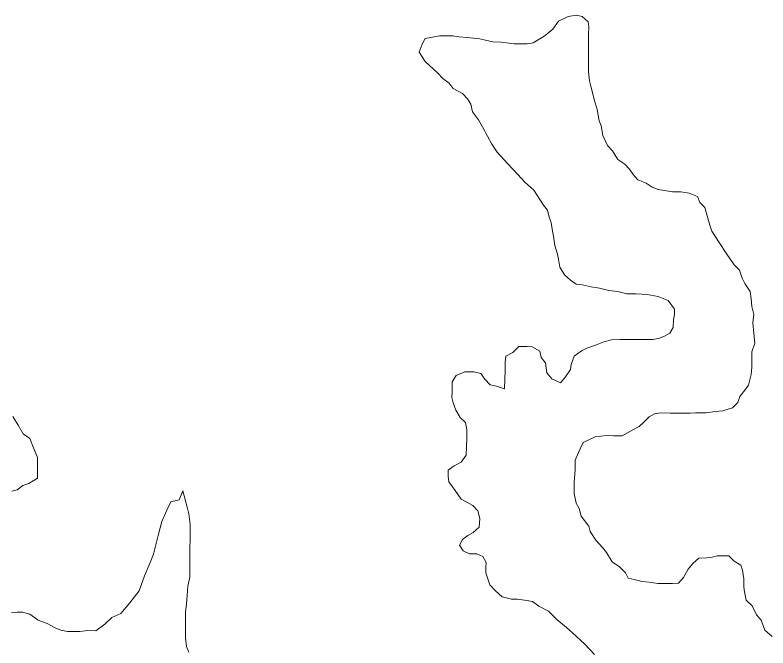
# Model space of a CAD drawing. Extents: x 553962 to 842807, y 8883888 to 9032388.
# Drawn here: x 801572.4 to 801861, y 9015858 to 9016100.5 of the extents above; entities that cross this region are included whole.
import ezdxf

# ---------------------------------------------------------------- set-up
doc = ezdxf.new("R2010")
doc.units = 0
doc.header["$LTSCALE"] = 150
doc.layers.add('60', color=7, linetype='Continuous', lineweight=53)

msp = doc.modelspace()

# ---------------------------------------------------------------- linework, layer by layer
at = {"layer": '60', "lineweight": 13}
for points in [[(801789.8, 9016100), (801787.6, 9016100.5), (801784.4, 9016100), (801780.7, 9016098.1), (801778.6, 9016095.1), (801775.7, 9016092.7), (801772.9, 9016091), (801771, 9016089.9), (801768.8, 9016089.5), (801765.8, 9016089.5), (801763.8, 9016089.5), (801760.8, 9016089.8), (801758.6, 9016090.1), (801755.6, 9016090.3), (801752.8, 9016090.9), (801750.6, 9016091.4), (801748.1, 9016091.7), (801745.8, 9016091.9), (801742.6, 9016092.2), (801740.3, 9016092.5), (801738.3, 9016092.5), (801735.1, 9016092.5), (801733.1, 9016092.2), (801729.6, 9016091.5), (801728.5, 9016089.4), (801728.5, 9016089.4)], [(801789.8, 9016100), (801787.6, 9016100.5), (801784.4, 9016100), (801780.7, 9016098.1), (801778.6, 9016095.1), (801775.7, 9016092.7), (801772.9, 9016091), (801771, 9016089.9), (801768.8, 9016089.5), (801765.8, 9016089.5), (801763.8, 9016089.5), (801760.8, 9016089.8), (801758.6, 9016090.1), (801755.6, 9016090.3), (801752.8, 9016090.9), (801750.6, 9016091.4), (801748.1, 9016091.7), (801745.8, 9016091.9), (801742.6, 9016092.2), (801740.3, 9016092.5), (801738.3, 9016092.5), (801735.1, 9016092.5), (801733.1, 9016092.2), (801729.6, 9016091.5), (801728.5, 9016089.4), (801728.5, 9016089.4)], [(801792.2, 9016078.8), (801792.2, 9016080.8), (801792.3, 9016083.8), (801792.3, 9016086.3), (801792.3, 9016088.6), (801792.3, 9016090.8), (801792.3, 9016093.1), (801792.4, 9016095.9), (801792.1, 9016097.9), (801789.8, 9016100)], [(801792.2, 9016078.8), (801792.2, 9016080.8), (801792.3, 9016083.8), (801792.3, 9016086.3), (801792.3, 9016088.6), (801792.3, 9016090.8), (801792.3, 9016093.1), (801792.4, 9016095.9), (801792.1, 9016097.9), (801789.8, 9016100)], [(801728.5, 9016089.4), (801727.3, 9016086.3), (801729.6, 9016082.7), (801734.5, 9016078.2), (801736.4, 9016076.2), (801738.9, 9016074.4), (801740.4, 9016072.4), (801743.9, 9016070.4), (801745.9, 9016068.4), (801747.1, 9016066.4), (801747.8, 9016063.4), (801750.1, 9016060.3), (801751.6, 9016057.6), (801753.5, 9016054.1), (801755.2, 9016051), (801757.2, 9016048), (801761.3, 9016043.5), (801765.2, 9016039.4), (801767.9, 9016036.4), (801771.3, 9016033.4), (801775, 9016027.7), (801776.5, 9016025.7), (801777.2, 9016023), (801778, 9016021), (801778.4, 9016017.7), (801778.9, 9016015.7), (801779.4, 9016012.2), (801780.4, 9016008.9), (801780.8, 9016006.9), (801781.3, 9016003.9), (801783.1, 9016000.9), (801785.3, 9015998.9), (801787.5, 9015997.4), (801789.8, 9015997.1), (801793.3, 9015996.3), (801796.5, 9015995.8), (801800, 9015995), (801803.5, 9015994.5), (801807, 9015993.7), (801810.5, 9015993.7), (801814.8, 9015993.4), (801819, 9015992.7), (801822.8, 9015991.1), (801825.2, 9015987.8), (801825.2, 9015985.8), (801824.9, 9015983.8), (801824.7, 9015980.8), (801823.4, 9015978.6), (801821.4, 9015977.4), (801819.1, 9015976.6), (801816.9, 9015976.1), (801814.4, 9015976.2), (801810.9, 9015976.2), (801807.4, 9015976.2), (801804.4, 9015976.2), (801801.1, 9015976), (801798.1, 9015975.3), (801794.9, 9015974), (801791.6, 9015972.8), (801789.6, 9015971.8), (801786.8, 9015969.8), (801785.6, 9015966.6), (801785.3, 9015964.6), (801783.5, 9015961.8), (801781.5, 9015959.6), (801778.2, 9015961.1), (801776.3, 9015963.4), (801775.8, 9015967.2), (801774.1, 9015969.2), (801773.6, 9015971.7), (801770.6, 9015973.4), (801768.6, 9015973.5), (801765.6, 9015973.5), (801763.3, 9015971.2), (801760.6, 9015969.8), (801760.3, 9015967.5), (801760.3, 9015964.2), (801760.2, 9015961), (801760, 9015957.2), (801757, 9015958.3), (801754.5, 9015958.8), (801752.5, 9015961), (801751, 9015963.1), (801748.3, 9015963.8), (801744.8, 9015963.8), (801741.5, 9015962.4), (801740, 9015959.9), (801740, 9015956.1), (801739.9, 9015953.9), (801740.4, 9015951.9), (801741.4, 9015949.1), (801743.1, 9015946.3), (801745.1, 9015944.3), (801745.6, 9015941.6), (801745.6, 9015938.3), (801745.5, 9015935.1), (801745.3, 9015931.8), (801743.5, 9015929.1), (801740.7, 9015927.8), (801738.5, 9015926.1), (801738.5, 9015923.8)], [(801728.5, 9016089.4), (801727.3, 9016086.3), (801729.6, 9016082.7), (801734.5, 9016078.2), (801736.4, 9016076.2), (801738.9, 9016074.4), (801740.4, 9016072.4), (801743.9, 9016070.4), (801745.9, 9016068.4), (801747.1, 9016066.4), (801747.8, 9016063.4), (801750.1, 9016060.3), (801751.6, 9016057.6), (801753.5, 9016054.1), (801755.2, 9016051), (801757.2, 9016048), (801761.3, 9016043.5), (801765.2, 9016039.4), (801767.9, 9016036.4), (801771.3, 9016033.4), (801775, 9016027.7), (801776.5, 9016025.7), (801777.2, 9016023), (801778, 9016021), (801778.4, 9016017.7), (801778.9, 9016015.7), (801779.4, 9016012.2), (801780.4, 9016008.9), (801780.8, 9016006.9), (801781.3, 9016003.9), (801783.1, 9016000.9), (801785.3, 9015998.9), (801787.5, 9015997.4), (801789.8, 9015997.1), (801793.3, 9015996.3), (801796.5, 9015995.8), (801800, 9015995), (801803.5, 9015994.5), (801807, 9015993.7), (801810.5, 9015993.7), (801814.8, 9015993.4), (801819, 9015992.7), (801822.8, 9015991.1), (801825.2, 9015987.8), (801825.2, 9015985.8), (801824.9, 9015983.8), (801824.7, 9015980.8), (801823.4, 9015978.6), (801821.4, 9015977.4), (801819.1, 9015976.6), (801816.9, 9015976.1), (801814.4, 9015976.2), (801810.9, 9015976.2), (801807.4, 9015976.2), (801804.4, 9015976.2), (801801.1, 9015976), (801798.1, 9015975.3), (801794.9, 9015974), (801791.6, 9015972.8), (801789.6, 9015971.8), (801786.8, 9015969.8), (801785.6, 9015966.6), (801785.3, 9015964.6), (801783.5, 9015961.8), (801781.5, 9015959.6), (801778.2, 9015961.1), (801776.3, 9015963.4), (801775.8, 9015967.2), (801774.1, 9015969.2), (801773.6, 9015971.7), (801770.6, 9015973.4), (801768.6, 9015973.5), (801765.6, 9015973.5), (801763.3, 9015971.2), (801760.6, 9015969.8), (801760.3, 9015967.5), (801760.3, 9015964.2), (801760.2, 9015961), (801760, 9015957.2), (801757, 9015958.3), (801754.5, 9015958.8), (801752.5, 9015961), (801751, 9015963.1), (801748.3, 9015963.8), (801744.8, 9015963.8), (801741.5, 9015962.4), (801740, 9015959.9), (801740, 9015956.1), (801739.9, 9015953.9), (801740.4, 9015951.9), (801741.4, 9015949.1), (801743.1, 9015946.3), (801745.1, 9015944.3), (801745.6, 9015941.6), (801745.6, 9015938.3), (801745.5, 9015935.1), (801745.3, 9015931.8), (801743.5, 9015929.1), (801740.7, 9015927.8), (801738.5, 9015926.1), (801738.5, 9015923.8)], [(801817.5, 9015947.7), (801820, 9015948), (801823.5, 9015947.9), (801825.5, 9015947.9), (801829, 9015947.9), (801831.2, 9015947.9), (801833.3, 9015948.1), (801835.3, 9015948.1), (801837.3, 9015948.1), (801840.8, 9015948.6), (801843.8, 9015948.8), (801847.5, 9015950), (801849.5, 9015952), (801850.3, 9015954.3), (801852.2, 9015956.7), (801853.6, 9015958.7), (801854.6, 9015962.8), (801854.9, 9015965.6), (801854.9, 9015968), (801854.9, 9015971.4), (801856, 9015974.8), (801855.6, 9015978.5), (801855.3, 9015982.6), (801855.6, 9015985.7), (801854.9, 9015988.8), (801854.6, 9015991.8), (801854.2, 9015994.6), (801852.2, 9015997.6), (801851.2, 9015999.7), (801850.2, 9016002.7), (801848.1, 9016004.8), (801845, 9016009.2), (801845, 9016009.2), (801845, 9016009.2), (801845, 9016009.2), (801842.3, 9016013.3), (801839.5, 9016017.7), (801838.8, 9016020), (801837.8, 9016023.5), (801836.9, 9016026.7), (801834.9, 9016028.7), (801834.1, 9016031), (801830.9, 9016032.3), (801827.7, 9016032.8), (801824.4, 9016032.8), (801821.4, 9016033.3), (801818.9, 9016033.6), (801816.7, 9016034.6), (801814.4, 9016036.1), (801811.2, 9016037.4), (801809.4, 9016039.4), (801808, 9016041.4), (801806.2, 9016043.4), (801803.5, 9016045.2), (801801.5, 9016048.5), (801799.5, 9016050.5), (801797.8, 9016054.3), (801797.1, 9016058), (801796.3, 9016060), (801795.6, 9016064.3), (801794.4, 9016068.1), (801793.7, 9016071.3), (801793.2, 9016073.3), (801792.7, 9016075.3), (801792.2, 9016078.8)], [(801817.5, 9015947.7), (801820, 9015948), (801823.5, 9015947.9), (801825.5, 9015947.9), (801829, 9015947.9), (801831.2, 9015947.9), (801833.3, 9015948.1), (801835.3, 9015948.1), (801837.3, 9015948.1), (801840.8, 9015948.6), (801843.8, 9015948.8), (801847.5, 9015950), (801849.5, 9015952), (801850.3, 9015954.3), (801852.2, 9015956.7), (801853.6, 9015958.7), (801854.6, 9015962.8), (801854.9, 9015965.6), (801854.9, 9015968), (801854.9, 9015971.4), (801856, 9015974.8), (801855.6, 9015978.5), (801855.3, 9015982.6), (801855.6, 9015985.7), (801854.9, 9015988.8), (801854.6, 9015991.8), (801854.2, 9015994.6), (801852.2, 9015997.6), (801851.2, 9015999.7), (801850.2, 9016002.7), (801848.1, 9016004.8), (801845, 9016009.2), (801845, 9016009.2), (801845, 9016009.2), (801845, 9016009.2), (801842.3, 9016013.3), (801839.5, 9016017.7), (801838.8, 9016020), (801837.8, 9016023.5), (801836.9, 9016026.7), (801834.9, 9016028.7), (801834.1, 9016031), (801830.9, 9016032.3), (801827.7, 9016032.8), (801824.4, 9016032.8), (801821.4, 9016033.3), (801818.9, 9016033.6), (801816.7, 9016034.6), (801814.4, 9016036.1), (801811.2, 9016037.4), (801809.4, 9016039.4), (801808, 9016041.4), (801806.2, 9016043.4), (801803.5, 9016045.2), (801801.5, 9016048.5), (801799.5, 9016050.5), (801797.8, 9016054.3), (801797.1, 9016058), (801796.3, 9016060), (801795.6, 9016064.3), (801794.4, 9016068.1), (801793.7, 9016071.3), (801793.2, 9016073.3), (801792.7, 9016075.3), (801792.2, 9016078.8)], [(801826.8, 9015882.8), (801824.5, 9015882.6), (801821.3, 9015882.6), (801818.8, 9015882.6), (801815.5, 9015883.2), (801812.8, 9015883.4), (801809.8, 9015884.2), (801807.5, 9015884.7), (801806.5, 9015886.7), (801804.1, 9015889), (801801.3, 9015891), (801799.1, 9015894.5), (801797.6, 9015896.5), (801795.1, 9015899.3), (801792.9, 9015902.6), (801792.4, 9015904.6), (801789.5, 9015908.4), (801788.7, 9015911.4), (801787.5, 9015913.4), (801786.8, 9015917.1), (801786.8, 9015919.2), (801786.8, 9015921.4), (801787.1, 9015926.4), (801787.1, 9015929.9), (801788.4, 9015932.9), (801790.2, 9015936.7), (801794.8, 9015938.8), (801794.8, 9015938.8), (801799.2, 9015939.4), (801801.9, 9015939.3), (801801.9, 9015939.3), (801805.2, 9015939.3), (801809.2, 9015941.6), (801811.7, 9015942.8), (801813.5, 9015944.5), (801815.5, 9015946.5), (801817.5, 9015947.7)], [(801826.8, 9015882.8), (801824.5, 9015882.6), (801821.3, 9015882.6), (801818.8, 9015882.6), (801815.5, 9015883.2), (801812.8, 9015883.4), (801809.8, 9015884.2), (801807.5, 9015884.7), (801806.5, 9015886.7), (801804.1, 9015889), (801801.3, 9015891), (801799.1, 9015894.5), (801797.6, 9015896.5), (801795.1, 9015899.3), (801792.9, 9015902.6), (801792.4, 9015904.6), (801789.5, 9015908.4), (801788.7, 9015911.4), (801787.5, 9015913.4), (801786.8, 9015917.1), (801786.8, 9015919.2), (801786.8, 9015921.4), (801787.1, 9015926.4), (801787.1, 9015929.9), (801788.4, 9015932.9), (801790.2, 9015936.7), (801794.8, 9015938.8), (801794.8, 9015938.8), (801799.2, 9015939.4), (801801.9, 9015939.3), (801801.9, 9015939.3), (801805.2, 9015939.3), (801809.2, 9015941.6), (801811.7, 9015942.8), (801813.5, 9015944.5), (801815.5, 9015946.5), (801817.5, 9015947.7)], [(801571.2, 9015918), (801573.2, 9015918.5), (801575.4, 9015920.2), (801577.7, 9015921), (801581, 9015923), (801581, 9015926.2), (801581, 9015928.2), (801581, 9015931), (801579.5, 9015934.7), (801578.1, 9015938.2), (801575.6, 9015940), (801573.6, 9015943.3), (801571.6, 9015946.6)], [(801571.2, 9015918), (801573.2, 9015918.5), (801575.4, 9015920.2), (801577.7, 9015921), (801581, 9015923), (801581, 9015926.2), (801581, 9015928.2), (801581, 9015931), (801579.5, 9015934.7), (801578.1, 9015938.2), (801575.6, 9015940), (801573.6, 9015943.3), (801571.6, 9015946.6)], [(801738.5, 9015923.8), (801738.7, 9015921.6), (801741.2, 9015918.3), (801743.4, 9015915), (801745.6, 9015913.8), (801747.9, 9015912.5), (801749.8, 9015910.5), (801750.6, 9015907.5), (801750.3, 9015904.2), (801748, 9015902.2), (801746, 9015901), (801744, 9015899.5), (801742.8, 9015897.3), (801744.2, 9015895.2), (801746.7, 9015894), (801749.5, 9015894), (801751.7, 9015893), (801753, 9015890.7), (801752.9, 9015888.7), (801752.9, 9015886.7), (801753.7, 9015884.4), (801754.4, 9015882.2), (801756.6, 9015879.9), (801759.1, 9015877.6), (801762.8, 9015876.6), (801765.1, 9015876.6), (801768.6, 9015876.1), (801770.8, 9015875.8), (801773.2, 9015874), (801776.9, 9015872), (801780.1, 9015868.8), (801783.8, 9015865.8), (801786.1, 9015863.8), (801790.8, 9015859.4), (801794.5, 9015855.5)], [(801738.5, 9015923.8), (801738.7, 9015921.6), (801741.2, 9015918.3), (801743.4, 9015915), (801745.6, 9015913.8), (801747.9, 9015912.5), (801749.8, 9015910.5), (801750.6, 9015907.5), (801750.3, 9015904.2), (801748, 9015902.2), (801746, 9015901), (801744, 9015899.5), (801742.8, 9015897.3), (801744.2, 9015895.2), (801746.7, 9015894), (801749.5, 9015894), (801751.7, 9015893), (801753, 9015890.7), (801752.9, 9015888.7), (801752.9, 9015886.7), (801753.7, 9015884.4), (801754.4, 9015882.2), (801756.6, 9015879.9), (801759.1, 9015877.6), (801762.8, 9015876.6), (801765.1, 9015876.6), (801768.6, 9015876.1), (801770.8, 9015875.8), (801773.2, 9015874), (801776.9, 9015872), (801780.1, 9015868.8), (801783.8, 9015865.8), (801786.1, 9015863.8), (801790.8, 9015859.4), (801794.5, 9015855.5)], [(801636.8, 9015918.2), (801635.4, 9015914.7), (801632.2, 9015914), (801630.6, 9015910.8), (801628.7, 9015906.4), (801628.7, 9015906.4), (801627.4, 9015901.6), (801627.4, 9015901.6), (801627.4, 9015901.6), (801625.5, 9015893.9), (801625.5, 9015893.9), (801624.2, 9015890.7), (801622, 9015885.6), (801620, 9015879.8), (801616.5, 9015875.3), (801613, 9015871.2), (801609.5, 9015869.6), (801606.9, 9015867), (801603.4, 9015864.5), (801600.3, 9015864.7), (801597.3, 9015864.3), (801595.3, 9015864.3), (801592.5, 9015864.3), (801590, 9015864.8), (801587.8, 9015865.6), (801584.8, 9015867.3), (801581.3, 9015868.6), (801578.1, 9015870.9), (801575.3, 9015871.7), (801573.3, 9015871.7), (801571.1, 9015871.4)], [(801636.8, 9015918.2), (801635.4, 9015914.7), (801632.2, 9015914), (801630.6, 9015910.8), (801628.7, 9015906.4), (801628.7, 9015906.4), (801627.4, 9015901.6), (801627.4, 9015901.6), (801627.4, 9015901.6), (801625.5, 9015893.9), (801625.5, 9015893.9), (801624.2, 9015890.7), (801622, 9015885.6), (801620, 9015879.8), (801616.5, 9015875.3), (801613, 9015871.2), (801609.5, 9015869.6), (801606.9, 9015867), (801603.4, 9015864.5), (801600.3, 9015864.7), (801597.3, 9015864.3), (801595.3, 9015864.3), (801592.5, 9015864.3), (801590, 9015864.8), (801587.8, 9015865.6), (801584.8, 9015867.3), (801581.3, 9015868.6), (801578.1, 9015870.9), (801575.3, 9015871.7), (801573.3, 9015871.7), (801571.1, 9015871.4)], [(801639, 9015856.3), (801638.2, 9015858.5), (801637.8, 9015861.8), (801637.8, 9015864.3), (801637.8, 9015868.1), (801637.8, 9015871.6), (801638.1, 9015874.8), (801638.4, 9015878.1), (801638.7, 9015881.6), (801639.4, 9015885.1), (801639.5, 9015888.3), (801639.5, 9015890.3), (801639.5, 9015892.3), (801639.5, 9015894.3), (801639.5, 9015896.3), (801639.6, 9015899.6), (801639.6, 9015903.3), (801639.6, 9015905.3), (801639.1, 9015909.4), (801638.4, 9015911.9), (801636.8, 9015918.2)], [(801639, 9015856.3), (801638.2, 9015858.5), (801637.8, 9015861.8), (801637.8, 9015864.3), (801637.8, 9015868.1), (801637.8, 9015871.6), (801638.1, 9015874.8), (801638.4, 9015878.1), (801638.7, 9015881.6), (801639.4, 9015885.1), (801639.5, 9015888.3), (801639.5, 9015890.3), (801639.5, 9015892.3), (801639.5, 9015894.3), (801639.5, 9015896.3), (801639.6, 9015899.6), (801639.6, 9015903.3), (801639.6, 9015905.3), (801639.1, 9015909.4), (801638.4, 9015911.9), (801636.8, 9015918.2)], [(801862.6, 9015862.3), (801859.9, 9015864.8), (801858.4, 9015868.6), (801856.7, 9015870.6), (801855, 9015874.1), (801852.7, 9015876.2), (801852, 9015879.4), (801851.8, 9015881.4), (801851.8, 9015884.4), (801851.3, 9015887.7), (801850.6, 9015889.7), (801848.1, 9015891.2), (801846.1, 9015893.2), (801843.6, 9015893.2), (801841.6, 9015893.2), (801839.6, 9015892.8), (801837.6, 9015892.5), (801834.6, 9015892.3), (801832.4, 9015890.4), (801830.4, 9015888.2), (801828.7, 9015885), (801826.8, 9015882.8)], [(801862.6, 9015862.3), (801859.9, 9015864.8), (801858.4, 9015868.6), (801856.7, 9015870.6), (801855, 9015874.1), (801852.7, 9015876.2), (801852, 9015879.4), (801851.8, 9015881.4), (801851.8, 9015884.4), (801851.3, 9015887.7), (801850.6, 9015889.7), (801848.1, 9015891.2), (801846.1, 9015893.2), (801843.6, 9015893.2), (801841.6, 9015893.2), (801839.6, 9015892.8), (801837.6, 9015892.5), (801834.6, 9015892.3), (801832.4, 9015890.4), (801830.4, 9015888.2), (801828.7, 9015885), (801826.8, 9015882.8)]]:
    msp.add_lwpolyline(points, dxfattribs=at)

doc.saveas('drawing.dxf')
